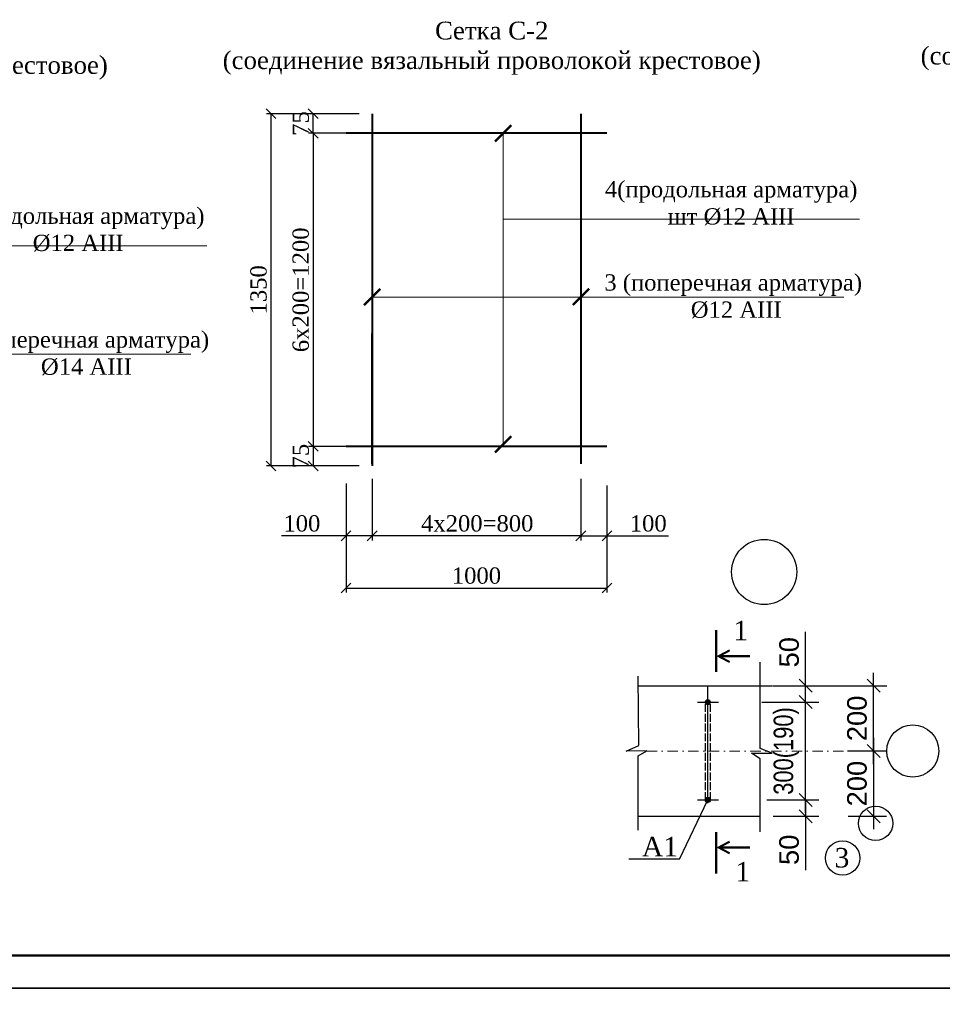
# Model space of a CAD drawing. Header units: millimetres. Extents: x 2063114 to 14983986, y -126020516 to 213791.
# Tile 684 of 731: x 2414384 to 2428531, y -85053 to -69956. Entities that reach past the tile are written whole.
import ezdxf

# ---------------------------------------------------------------- set-up
doc = ezdxf.new("R2010")
doc.units = ezdxf.units.MM
for name, pattern in [('ACAD_ISO02W100', [15, 12, -3]), ('ACAD_ISO10W100', [18, 12, -3, 0, -3]), ('DASHDOT2', [12.7, 6.35, -3.175, 0, -3.175])]:
    doc.linetypes.add(name, pattern=pattern)
doc.layers.get('Defpoints').update_dxf_attribs({"color": 6, "lineweight": 35})
for name, color, linetype, lineweight in [('tugri', 7, 'Continuous', 25), ('план', 7, 'Continuous', 20), ('раз.вну', 242, 'Continuous', 20), ('СТЕНЫ', 7, 'Continuous', 20)]:
    doc.layers.add(name, color=color, linetype=linetype, lineweight=lineweight)
doc.styles.add('ISO', font='times.ttf')
doc.styles.add('seviyorum', font='times.ttf')
doc.styles.get("Standard").update_dxf_attribs({"font": 'arial.ttf'})
doc.styles.add('Times New Roman', font='times.ttf')
doc.dimstyles.new('20', dxfattribs={"dimtxt": 300, "dimasz": 200, "dimexe": 200, "dimexo": 200, "dimgap": 100, "dimtad": 1, "dimlfac": 0.2, "dimtxsty": 'Standard', "dimblk": 'OBLIQUE', "dimcen": 200, "dimdle": 200, "dimclrd": 256, "dimclre": 256, "dimclrt": 256, "dimadec": 0, "dimazin": 0, "dimtfac": 1, "dimtmove": 0, "dimatfit": 3, "dimldrblk": 'OBLIQUE', "dimfxl": 1, "dimlwd": -1, "dimlwe": -1, "dimarcsym": 0})
doc.dimstyles.new('hasan 25', dxfattribs={"dimscale": 100, "dimtxt": 2.5, "dimasz": 1.5, "dimexe": 0.7, "dimexo": 2, "dimtad": 1, "dimdec": 0, "dimlfac": 0.25, "dimtxsty": 'Times New Roman', "dimblk": 'OBLIQUE', "dimcen": 0.09, "dimadec": 0, "dimazin": 0, "dimtfac": 1, "dimtdec": 0, "dimtmove": 0, "dimatfit": 3, "dimldrblk": 'OBLIQUE', "dimfxl": 1, "dimarcsym": 0})

# ---------------------------------------------------------------- blocks, each defined once
blk = doc.blocks.new('_Oblique')
at = {"color": 0, "linetype": 'ByBlock', "lineweight": -2}
blk.add_line((-0.5, -0.5), (0.5, 0.5), dxfattribs=at)
blk = doc.blocks.new('*D4020')
at = {"transparency": 16777216}
for p, q in [((2427477, -81369), (2427477, -79969)), ((2426289, -80169), (2427677, -80169)), ((2427075, -81169), (2427677, -81169))]:
    blk.add_line(p, q, dxfattribs=at)
at = {"layer": 'Defpoints', "color": 0, "transparency": 16777216}
for p in [(2426089, -80169), (2427477, -80169), (2426875, -81169)]:
    blk.add_point(p, dxfattribs=at)
at = {"transparency": 16777216, "xscale": 200, "yscale": 200, "zscale": 200}
for p, rotation in [((2427477, -80169), 90), ((2427477, -81169), 270)]:
    blk.add_blockref('_Oblique', p, dxfattribs=dict(at, rotation=rotation))
at = {"lineweight": 25, "transparency": 16777216, "insert": (2427224, -80669), "char_height": 300, "attachment_point": 5, "rotation": 90}
blk.add_mtext('200', dxfattribs=at)
blk = doc.blocks.new('*D4021')
at = {"transparency": 16777216}
for p, q in [((2427477, -80969), (2427477, -82369)), ((2427075, -81169), (2427677, -81169)), ((2427087, -82169), (2427677, -82169))]:
    blk.add_line(p, q, dxfattribs=at)
at = {"layer": 'Defpoints', "color": 0, "transparency": 16777216}
for p in [(2426875, -81169), (2426887, -82169), (2427477, -82169)]:
    blk.add_point(p, dxfattribs=at)
at = {"transparency": 16777216, "xscale": 200, "yscale": 200, "zscale": 200}
for p, rotation in [((2427477, -81169), 90), ((2427477, -82169), 270)]:
    blk.add_blockref('_Oblique', p, dxfattribs=dict(at, rotation=rotation))
at = {"lineweight": 25, "transparency": 16777216, "insert": (2427224, -81669), "char_height": 300, "attachment_point": 5, "rotation": 90}
blk.add_mtext('200', dxfattribs=at)
blk = doc.blocks.new('*D4022')
at = {"transparency": 16777216}
for p, q in [((2425838, -81919), (2426636, -81919)), ((2426436, -81919), (2426436, -82369)), ((2425937, -82169), (2426636, -82169)), ((2426436, -82169), (2426436, -82998))]:
    blk.add_line(p, q, dxfattribs=at)
at = {"layer": 'Defpoints', "color": 0, "transparency": 16777216}
for p in [(2425638, -81919), (2426436, -81919), (2425737, -82169)]:
    blk.add_point(p, dxfattribs=at)
at = {"transparency": 16777216, "xscale": 200, "yscale": 200, "zscale": 200}
for p, rotation in [((2426436, -81919), 90), ((2426436, -82169), 270)]:
    blk.add_blockref('_Oblique', p, dxfattribs=dict(at, rotation=rotation))
at = {"lineweight": 25, "transparency": 16777216, "insert": (2426183, -82684), "char_height": 300, "attachment_point": 5, "rotation": 90}
blk.add_mtext('50', dxfattribs=at)
blk = doc.blocks.new('*D4023')
at = {"transparency": 16777216}
for p, q in [((2426436, -82119), (2426436, -80219)), ((2425765, -80419), (2426636, -80419)), ((2426007, -81919), (2426636, -81919))]:
    blk.add_line(p, q, dxfattribs=at)
at = {"layer": 'Defpoints', "color": 0, "transparency": 16777216}
for p in [(2425565, -80419), (2426436, -80419), (2425807, -81919)]:
    blk.add_point(p, dxfattribs=at)
at = {"transparency": 16777216, "xscale": 200, "yscale": 200, "zscale": 200}
for p, rotation in [((2426436, -80419), 90), ((2426436, -81919), 270)]:
    blk.add_blockref('_Oblique', p, dxfattribs=dict(at, rotation=rotation))
at = {"lineweight": 25, "transparency": 16777216, "insert": (2426140, -81169), "char_height": 300, "attachment_point": 5, "rotation": 90}
blk.add_mtext('{\\W0.8;300(190)}', dxfattribs=at)
blk = doc.blocks.new('*D4024')
at = {"transparency": 16777216}
for p, q in [((2426436, -80169), (2426436, -79341)), ((2426436, -80419), (2426436, -79969)), ((2425937, -80169), (2426636, -80169)), ((2426113, -80419), (2426636, -80419))]:
    blk.add_line(p, q, dxfattribs=at)
at = {"layer": 'Defpoints', "color": 0, "transparency": 16777216}
for p in [(2425737, -80169), (2425913, -80419), (2426436, -80419)]:
    blk.add_point(p, dxfattribs=at)
at = {"transparency": 16777216, "xscale": 200, "yscale": 200, "zscale": 200}
for p, rotation in [((2426436, -80169), 90), ((2426436, -80419), 270)]:
    blk.add_blockref('_Oblique', p, dxfattribs=dict(at, rotation=rotation))
at = {"lineweight": 25, "transparency": 16777216, "insert": (2426183, -79655), "char_height": 300, "attachment_point": 5, "rotation": 90}
blk.add_mtext('50', dxfattribs=at)
blk = doc.blocks.new('*D4038')
at = {"layer": 'Defpoints', "color": 0, "transparency": 16777216}
for p in [(2419388, -76867), (2423388, -76897), (2423388, -78670)]:
    blk.add_point(p, dxfattribs=at)
at = {"layer": 'раз.вну', "color": 0, "lineweight": -2, "transparency": 16777216}
for p, q in [((2419388, -77067), (2419388, -78740)), ((2423388, -77097), (2423388, -78740)), ((2419388, -78670), (2423388, -78670))]:
    blk.add_line(p, q, dxfattribs=at)
at = {"layer": 'раз.вну', "color": 0, "lineweight": -2, "transparency": 16777216, "xscale": 150, "yscale": 150, "zscale": 150, "rotation": 180}
blk.add_blockref('_Oblique', (2419388, -78670), dxfattribs=at)
at = {"layer": 'раз.вну', "color": 0, "lineweight": -2, "transparency": 16777216, "xscale": 150, "yscale": 150, "zscale": 150}
blk.add_blockref('_Oblique', (2423388, -78670), dxfattribs=at)
at = {"layer": 'раз.вну', "color": 0, "lineweight": 13, "transparency": 16777216, "insert": (2421388, -78481), "char_height": 250, "attachment_point": 5, "style": 'ISO'}
blk.add_mtext('1000', dxfattribs=at)
blk = doc.blocks.new('*D4039')
at = {"layer": 'Defpoints', "color": 0, "transparency": 16777216}
for p in [(2422988, -76798), (2423388, -76984), (2423388, -77870)]:
    blk.add_point(p, dxfattribs=at)
at = {"layer": 'раз.вну', "color": 0, "lineweight": -2, "transparency": 16777216}
for p, q in [((2422988, -76998), (2422988, -77940)), ((2423388, -77184), (2423388, -77940)), ((2422988, -77870), (2423388, -77870)), ((2423388, -77870), (2424333, -77870))]:
    blk.add_line(p, q, dxfattribs=at)
at = {"layer": 'раз.вну', "color": 0, "lineweight": -2, "transparency": 16777216, "xscale": 150, "yscale": 150, "zscale": 150, "rotation": 180}
blk.add_blockref('_Oblique', (2422988, -77870), dxfattribs=at)
at = {"layer": 'раз.вну', "color": 0, "lineweight": -2, "transparency": 16777216, "xscale": 150, "yscale": 150, "zscale": 150}
blk.add_blockref('_Oblique', (2423388, -77870), dxfattribs=at)
at = {"layer": 'раз.вну', "color": 0, "lineweight": 13, "transparency": 16777216, "insert": (2424022, -77681), "char_height": 250, "attachment_point": 5, "style": 'ISO'}
blk.add_mtext('100', dxfattribs=at)
blk = doc.blocks.new('*D4040')
at = {"layer": 'Defpoints', "color": 0, "transparency": 16777216}
for p in [(2419788, -76798), (2422988, -76798), (2419788, -77870)]:
    blk.add_point(p, dxfattribs=at)
at = {"layer": 'раз.вну', "color": 0, "lineweight": -2, "transparency": 16777216}
for p, q in [((2419788, -76998), (2419788, -77940)), ((2422988, -76998), (2422988, -77940)), ((2422988, -77870), (2419788, -77870))]:
    blk.add_line(p, q, dxfattribs=at)
at = {"layer": 'раз.вну', "color": 0, "lineweight": -2, "transparency": 16777216, "xscale": 150, "yscale": 150, "zscale": 150, "rotation": 180}
blk.add_blockref('_Oblique', (2419788, -77870), dxfattribs=at)
at = {"layer": 'раз.вну', "color": 0, "lineweight": -2, "transparency": 16777216, "xscale": 150, "yscale": 150, "zscale": 150}
blk.add_blockref('_Oblique', (2422988, -77870), dxfattribs=at)
at = {"layer": 'раз.вну', "color": 0, "lineweight": 13, "transparency": 16777216, "insert": (2421400, -77681), "char_height": 250, "attachment_point": 5, "style": 'ISO'}
blk.add_mtext('4х200=800', dxfattribs=at)
blk = doc.blocks.new('*D4041')
at = {"layer": 'Defpoints', "color": 0, "transparency": 16777216}
for p in [(2419788, -76798), (2419388, -76867), (2419388, -77870)]:
    blk.add_point(p, dxfattribs=at)
at = {"layer": 'раз.вну', "color": 0, "lineweight": -2, "transparency": 16777216}
for p, q in [((2419388, -77067), (2419388, -77940)), ((2419788, -76998), (2419788, -77940)), ((2419388, -77870), (2418400, -77870)), ((2419788, -77870), (2419388, -77870))]:
    blk.add_line(p, q, dxfattribs=at)
at = {"layer": 'раз.вну', "color": 0, "lineweight": -2, "transparency": 16777216, "xscale": 150, "yscale": 150, "zscale": 150, "rotation": 180}
blk.add_blockref('_Oblique', (2419388, -77870), dxfattribs=at)
at = {"layer": 'раз.вну', "color": 0, "lineweight": -2, "transparency": 16777216, "xscale": 150, "yscale": 150, "zscale": 150}
blk.add_blockref('_Oblique', (2419788, -77870), dxfattribs=at)
at = {"layer": 'раз.вну', "color": 0, "lineweight": 13, "transparency": 16777216, "insert": (2418711, -77681), "char_height": 250, "attachment_point": 5, "style": 'ISO'}
blk.add_mtext('100', dxfattribs=at)
blk = doc.blocks.new('_ArchTick')
at = {"color": 0, "linetype": 'ByBlock', "const_width": 0.15}
blk.add_lwpolyline([(-0.5, -0.5), (0.5, 0.5)], dxfattribs=at)
blk = doc.blocks.new('*D4042')
at = {"layer": 'Defpoints', "color": 0, "transparency": 16777216}
for p in [(2419788, -76498), (2418884, -76798), (2419788, -76798)]:
    blk.add_point(p, dxfattribs=at)
at = {"layer": 'раз.вну', "color": 0, "lineweight": -2, "transparency": 16777216}
for p, q in [((2419588, -76498), (2418814, -76498)), ((2418884, -76498), (2418884, -76798)), ((2419588, -76798), (2418814, -76798))]:
    blk.add_line(p, q, dxfattribs=at)
at = {"layer": 'раз.вну', "color": 0, "lineweight": -2, "transparency": 16777216, "xscale": 150, "yscale": 150, "zscale": 150}
for p, rotation in [((2418884, -76498), 90), ((2418884, -76798), 270)]:
    blk.add_blockref('_Oblique', p, dxfattribs=dict(at, rotation=rotation))
at = {"layer": 'раз.вну', "color": 0, "lineweight": 13, "transparency": 16777216, "insert": (2418694, -76648), "char_height": 250, "attachment_point": 5, "rotation": 90, "style": 'ISO'}
blk.add_mtext('75', dxfattribs=at)
blk = doc.blocks.new('*D4335')
at = {"layer": 'Defpoints', "color": 0, "transparency": 16777216}
for p in [(2418884, -71398), (2419788, -71398), (2419788, -71698)]:
    blk.add_point(p, dxfattribs=at)
at = {"layer": 'раз.вну', "color": 0, "lineweight": -2, "transparency": 16777216}
for p, q in [((2419588, -71398), (2418814, -71398)), ((2418884, -71698), (2418884, -71398)), ((2419588, -71698), (2418814, -71698))]:
    blk.add_line(p, q, dxfattribs=at)
at = {"layer": 'раз.вну', "color": 0, "lineweight": -2, "transparency": 16777216, "xscale": 150, "yscale": 150, "zscale": 150}
for p, rotation in [((2418884, -71398), 90), ((2418884, -71698), 270)]:
    blk.add_blockref('_Oblique', p, dxfattribs=dict(at, rotation=rotation))
at = {"layer": 'раз.вну', "color": 0, "lineweight": 13, "transparency": 16777216, "insert": (2418694, -71548), "char_height": 250, "attachment_point": 5, "rotation": 90, "style": 'ISO'}
blk.add_mtext('75', dxfattribs=at)
blk = doc.blocks.new('*D4336')
at = {"layer": 'Defpoints', "color": 0, "transparency": 16777216}
for p in [(2419788, -71698), (2418884, -76498), (2419388, -76498)]:
    blk.add_point(p, dxfattribs=at)
at = {"layer": 'раз.вну', "color": 0, "lineweight": -2, "transparency": 16777216}
for p, q in [((2419588, -71698), (2418814, -71698)), ((2418884, -71698), (2418884, -76498)), ((2419188, -76498), (2418814, -76498))]:
    blk.add_line(p, q, dxfattribs=at)
at = {"layer": 'раз.вну', "color": 0, "lineweight": -2, "transparency": 16777216, "xscale": 150, "yscale": 150, "zscale": 150}
for p, rotation in [((2418884, -71698), 90), ((2418884, -76498), 270)]:
    blk.add_blockref('_Oblique', p, dxfattribs=dict(at, rotation=rotation))
at = {"layer": 'раз.вну', "color": 0, "lineweight": 13, "transparency": 16777216, "insert": (2418694, -74098), "char_height": 250, "attachment_point": 5, "rotation": 90, "style": 'ISO'}
blk.add_mtext('6x200=1200', dxfattribs=at)
blk = doc.blocks.new('*D4043')
at = {"layer": 'Defpoints', "color": 0, "transparency": 16777216}
for p in [(2419788, -71398), (2418236, -76798), (2419788, -76798)]:
    blk.add_point(p, dxfattribs=at)
at = {"layer": 'раз.вну', "color": 0, "lineweight": -2, "transparency": 16777216}
for p, q in [((2419588, -71398), (2418166, -71398)), ((2418236, -71398), (2418236, -76798)), ((2419588, -76798), (2418166, -76798))]:
    blk.add_line(p, q, dxfattribs=at)
at = {"layer": 'раз.вну', "color": 0, "lineweight": -2, "transparency": 16777216, "xscale": 150, "yscale": 150, "zscale": 150}
for p, rotation in [((2418236, -71398), 90), ((2418236, -76798), 270)]:
    blk.add_blockref('_Oblique', p, dxfattribs=dict(at, rotation=rotation))
at = {"layer": 'раз.вну', "color": 0, "lineweight": 13, "transparency": 16777216, "insert": (2418047, -74098), "char_height": 250, "attachment_point": 5, "rotation": 90, "style": 'ISO'}
blk.add_mtext('1350', dxfattribs=at)

msp = doc.modelspace()

# ---------------------------------------------------------------- hatches: boundary and pattern name
at = {"ltscale": 0.4}
h = msp.add_hatch(color=0, dxfattribs=at)
edge = h.paths.add_edge_path()
edge.add_arc((2424936.50685, -80419.45672), 38.4, 0, 360)
h = msp.add_hatch(color=0, dxfattribs=at)
edge = h.paths.add_edge_path()
edge.add_arc((2424936.50685, -81919.45672), 38.4, 0, 360)

# ---------------------------------------------------------------- linework, layer by layer
at = {"color": 5, "lineweight": 40, "ltscale": 100}
for p, q in [((2419788.12431, -71398.39305), (2419788.12431, -76798.39305)), ((2422988.12431, -71398.39305), (2422988.12431, -76767.2763)), ((2423388.12431, -71698.39305), (2419388.12431, -71698.39305)), ((2419788.12431, -76767.2763), (2419788.12431, -74767.2763)), ((2423388.12431, -76498.39305), (2419388.12431, -76498.39305))]:
    msp.add_line(p, q, dxfattribs=at)
at = {"lineweight": 9}
for p, q in [((2421796.85751, -76467.2763), (2421796.85751, -71698.39305)), ((2427261.19826, -73015.40485), (2421796.85751, -73015.40485)), ((2417251.20833, -73421.37407), (2412084.9799, -73421.37407)), ((2427020.95311, -74209.50394), (2419788.12431, -74209.50394)), ((2417008.63579, -75083.41834), (2409775.80699, -75083.41834))]:
    msp.add_line(p, q, dxfattribs=at)
at = {"color": 0}
for p, q in [((2423868.79722, -80169.45672), (2425736.50685, -80169.45672)), ((2423868.79722, -82169.45672), (2425736.50685, -82169.45672))]:
    msp.add_line(p, q, dxfattribs=at)
at = {"color": 0, "linetype": 'ACAD_ISO10W100'}
msp.add_line((2424034.99707, -80169.45672), (2427678.37734, -80169.45672), dxfattribs=at)
at = {"color": 0, "ltscale": 0.4}
msp.add_line((2424936.50685, -81969.45672), (2424936.50685, -80169.45672), dxfattribs=at)
at = {"color": 0, "linetype": 'DASHDOT2', "lineweight": 15, "ltscale": 25}
msp.add_line((2423999.285, -81169.45672), (2427678.37734, -81169.45672), dxfattribs=at)
at = {"ltscale": 100}
for points in [[(2404536.97863, -42803.08084), (2463936.97863, -42803.08084), (2463936.97863, -84803.08084), (2404536.97863, -84803.08084)], [(2404536.97873, -42803.08084), (2463936.97873, -42803.08084), (2463936.97873, -84803.08084), (2404536.97873, -84803.08084)], [(2404536.97853, -84803.08084), (2463936.97853, -84803.08084), (2463936.97853, -126803.08084), (2404536.97853, -126803.08084)], [(2404536.97863, -84803.08084), (2463936.97863, -84803.08084), (2463936.97863, -126803.08084), (2404536.97863, -126803.08084)]]:
    msp.add_lwpolyline(points, close=True, dxfattribs=at)
at = {"color": 0, "const_width": 32}
for points in [[(2425063.39247, -79955.4994), (2425063.39247, -79315.4994)], [(2425270.63231, -79625.79377), (2425100.92668, -79715.4994), (2425270.63231, -79805.20502)], [(2425580.92668, -79715.4994), (2425100.92668, -79715.4994)], [(2425063.39247, -83048.601), (2425063.39247, -82408.601)], [(2425270.63231, -82558.89537), (2425100.92668, -82648.601), (2425270.63231, -82738.30662)], [(2425580.92668, -82648.601), (2425100.92668, -82648.601)]]:
    msp.add_lwpolyline(points, dxfattribs=at)
at = {"color": 0, "ltscale": 3}
for points in [[(2425736.50685, -82408.38339), (2425736.50685, -81288.38339), (2425602.9182, -81200.32619), (2425922.89932, -81203.80231), (2425736.50685, -81128.38339), (2425736.50685, -79808.38339)], [(2423868.79722, -82383.88204), (2423868.79722, -81242.59588), (2424002.38588, -81167.71866), (2423682.40476, -81171.19478), (2423878.35112, -81083.77646), (2423868.79722, -80023.88204)]]:
    msp.add_lwpolyline(points, dxfattribs=at)
at = {"color": 0, "ltscale": 0.3}
for points in [[(2424775.76664, -80419.45672), (2425097.24707, -80419.45672)], [(2424775.76664, -81919.45672), (2425097.24707, -81919.45672)]]:
    msp.add_lwpolyline(points, dxfattribs=at)
at = {"color": 0, "linetype": 'ACAD_ISO02W100', "lineweight": 25, "ltscale": 10}
for points in [[(2424898.10685, -81919.45672), (2424898.10685, -80419.45617)], [(2424974.90685, -81919.45672), (2424974.90685, -80419.45672)]]:
    msp.add_lwpolyline(points, dxfattribs=at)
at = {"color": 0, "ltscale": 0.4}
msp.add_lwpolyline([(2424500.57683, -82829.75863), (2424936.50685, -81919.45672)], dxfattribs=at)
at = {"color": 0}
msp.add_lwpolyline([(2424500.57683, -82829.75863), (2423725.41144, -82829.75863)], dxfattribs=at)
at = {"color": 0, "ltscale": 0.4}
for centre, radius in [((2425799.52415, -78424.40058), 500), ((2424936.50685, -80419.45672), 38.4), ((2424936.50685, -81919.45672), 38.4)]:
    msp.add_circle(centre, radius, dxfattribs=at)
at = {"color": 0, "linetype": 'ByBlock'}
for centre, radius in [((2428078.37734, -81169.45672), 400), ((2427508.08309, -82278.47569), 263.79102), ((2427002.29041, -82810.08449), 263.79102)]:
    msp.add_circle(centre, radius, dxfattribs=at)
at = {"layer": 'план', "color": 0, "lineweight": 50}
msp.add_lwpolyline([(2406536.97863, -43303.08084), (2463436.97863, -43303.08084), (2463436.97863, -84303.08084), (2406536.97863, -84303.08084)], close=True, dxfattribs=at)

# ---------------------------------------------------------------- block references
at = {"layer": 'СТЕНЫ', "color": 7, "lineweight": 9, "ltscale": 20, "xscale": -250, "yscale": 250, "zscale": 250, "rotation": 270}
for p in [(2421796.85751, -71698.39305), (2419788.12431, -74209.50394), (2422991.77117, -74205.85708), (2421796.85751, -76467.2763)]:
    msp.add_blockref('_ArchTick', p, dxfattribs=at)

# ---------------------------------------------------------------- texts
at = {"color": 0, "style": 'seviyorum'}
for s, p in [('1', (2425326.6719, -79471.61882)), ('A1', (2423924.79734, -82785.86221)), ('3', (2426879.26855, -82954.99964)), ('1', (2425359.28995, -83169.0593))]:
    msp.add_text(s, height=300, dxfattribs=at).set_placement(p)
at = {"insert": (2319967.52579, -59204.36106), "char_height": 300, "width": 16960.5964893, "attachment_point": 1}
msp.add_mtext('\\pi-900,l1080,t1080;1.^IОбщие указания см.лист  АС- \\P2.^IДанный лист смотри совместно с листами АС-\\P{\\C7;3.^IМонолитную ж\\fArial|b0|i0|c238|p34;/\\fArial|b0|i0|c204|p34;б ленту выполнить из бетона класса В-\\fArial|b0|i0|c238|p34;12,5\\fArial|b0|i0|c204|p34;.} \\P4.^IМонолитную стен выполнить из бетона класса В-12,5 укладывать на слой цементного раствора М100 толщиной 30мм с полным заполнением вертикальных швов, иметь в виду  перевязку швов не менее  200мм\\P5.^IПод подошвой фундамента устроить {\\C7;бетонное подготовку толщиной \\fArial|b0|i0|c238|p34;10\\fArial|b0|i0|c204|p34;0мм\\fArial|b0|i0|c238|p34;,\\fArial|b0|i0|c204|p34; оклеечная гидроизоляция из рулонными материалами изола.}\\P6.^IБоковые поверхности фундаментов, соприкасающихся с грунтом, обмазать горячим битумом за два раза.\\P7.^IГоризонтальную гидроизоляцию выполнить из цементного раствора с добавлением   жидкого  стекла  толщ.30мм.\\P8.^IЗа отм.±{\\fArial|b0|i0|c238|p34;0}.{\\fArial|b0|i0|c238|p34;000 }принята отметка чистого пола{\\fArial|b0|i0|c238|p34;, }что соответствует абсолютной отм.{\\C1;±551.55}', dxfattribs=at)
at = {"linetype": 'ByBlock', "lineweight": 30, "char_height": 272.25, "width": 9403.515, "attachment_point": 5, "style": 'ISO'}
for s, insert in [('Сетка {\\A1;\\C0;С}-2\\P{\\C0;(соединение вязальный проволокой крестовое)}', (2421622.20215, -70393.82619)), ('Сетка {\\A1;\\C0;С}-3\\P{\\C0;(соединение вязальный проволокой крестовое)}', (2432324.37498, -70324.99848)), ('Сетка {\\A1;\\C0;С}-1\\P{\\C0;(соединение вязальный проволокой крестовое)}', (2411609.88483, -70467.74058))]:
    msp.add_mtext(s, dxfattribs=dict(at, insert=insert))
at = {"layer": 'tugri', "color": 7, "char_height": 250, "width": 5717.9393492, "attachment_point": 5, "style": 'ISO'}
for s, insert in [('{\\C256;                                             4(продольная арматура)\\fTimes New Roman|b0|i0|c238|p18;\\P\\fTimes New Roman|b0|i0|c204|p18;шт \\fTimes New Roman|b0|i0|c238|p18;Ø\\fTimes New Roman|b0|i0|c204|p18;12 \\fTimes New Roman|b0|i0|c238|p18;A\\fTimes New Roman|b0|i0|c204|p18;II\\fTimes New Roman|b0|i0|c238|p18;I}', (2425293.1659, -72769.10592)), ('{\\C256;                                             2(продольная арматура)\\fTimes New Roman|b0|i0|c238|p18;\\PØ\\fTimes New Roman|b0|i0|c204|p18;12 \\fTimes New Roman|b0|i0|c238|p18;A\\fTimes New Roman|b0|i0|c204|p18;II\\fTimes New Roman|b0|i0|c238|p18;I}', (2415280.84857, -73175.07514)), ('{\\C256;3 (поперечная арматура)\\fTimes New Roman|b0|i0|c238|p18;\\P\\fTimes New Roman|b0|i0|c204|p18; \\fTimes New Roman|b0|i0|c238|p18;Ø\\fTimes New Roman|b0|i0|c204|p18;12 \\fTimes New Roman|b0|i0|c238|p18;A\\fTimes New Roman|b0|i0|c204|p18;II\\fTimes New Roman|b0|i0|c238|p18;I}', (2425324.46309, -74198.48337)), ('{\\C256;1 (поперечная арматура)\\fTimes New Roman|b0|i0|c238|p18;\\P\\fTimes New Roman|b0|i0|c204|p18;  \\fTimes New Roman|b0|i0|c238|p18;Ø\\fTimes New Roman|b0|i0|c204|p18;14 \\fTimes New Roman|b0|i0|c238|p18;A\\fTimes New Roman|b0|i0|c204|p18;II\\fTimes New Roman|b0|i0|c238|p18;I}', (2415312.14577, -75072.39777))]:
    msp.add_mtext(s, dxfattribs=dict(at, insert=insert))

# ---------------------------------------------------------------- dimensions: what is measured, and where the dimension line sits
at = {"lineweight": 25}
for base, p1, p2, picture, middle in [((2426436.16757, -80419.45672), (2425736.50685, -80169.45672), (2425912.50685, -80419.45672), '*D4024', (2426436.16757, -79655.09792)), ((2426436.16757, -81919.45672), (2425736.50685, -82169.45672), (2425637.50685, -81919.45672), '*D4022', (2426436.16757, -82683.81552))]:
    dim = msp.add_linear_dim(base=base, p1=p1, p2=p2, angle=90, dimstyle='20', dxfattribs=at)
    dim.commit()
    dim.dimension.update_dxf_attribs({"geometry": picture, "text_midpoint": middle, "dimtype": 160})
for base, p2, angle, picture, middle in [((2427477.3081, -80169.45672), (2426088.96221, -80169.45672), 90, '*D4020', (2427224.13621, -80669.45672)), ((2427477.3081, -82169.45672), (2426887.01331, -82169.45672), 270, '*D4021', (2427224.13621, -81669.45672))]:
    dim = msp.add_linear_dim(base=base, p1=(2426875.27969, -81169.45672), p2=p2, angle=angle, dimstyle='20', dxfattribs=at)
    dim.commit()
    dim.dimension.update_dxf_attribs({"geometry": picture, "text_midpoint": middle})
dim = msp.add_linear_dim(base=(2426436.16757, -80419.45672), p1=(2425806.50685, -81919.45672), p2=(2425564.50685, -80419.45672), angle=90, text='{\\W0.8;<>(190)}', dimstyle='20', dxfattribs=at)
dim.commit()
dim.dimension.update_dxf_attribs({"geometry": '*D4023', "text_midpoint": (2426436.16757, -81169.45672), "dimtype": 160})
at = {"layer": 'раз.вну', "color": 0, "lineweight": 13}
dim = msp.add_linear_dim(base=(2418236.17788, -76798.39305), p1=(2419788.12431, -71398.39305), p2=(2419788.12431, -76798.39305), angle=90, dimstyle='hasan 25', override={"dimtxsty": 'ISO'}, dxfattribs=at)
dim.commit()
dim.dimension.update_dxf_attribs({"geometry": '*D4043', "text_midpoint": (2418046.51494, -74098.39305)})
for base, p1, p2, angle, picture, middle in [((2418883.56104, -71398.39305), (2419788.12431, -71698.39305), (2419788.12431, -71398.39305), 90, '*D4335', (2418883.56104, -71548.39305)), ((2418883.56104, -76798.39305), (2419788.12431, -76498.39305), (2419788.12431, -76798.39305), 270, '*D4042', (2418883.56104, -76648.39305)), ((2423388.12431, -78670.21197), (2419388.12431, -76867.2763), (2423388.12431, -76896.50206), 180, '*D4038', (2421388.12431, -78670.21197))]:
    dim = msp.add_linear_dim(base=base, p1=p1, p2=p2, angle=angle, dimstyle='hasan 25', override={"dimtxsty": 'ISO'}, dxfattribs=at)
    dim.commit()
    dim.dimension.update_dxf_attribs({"geometry": picture, "text_midpoint": middle, "dimtype": 160})
dim = msp.add_linear_dim(base=(2418883.56104, -76498.39305), p1=(2419788.12431, -71698.39305), p2=(2419388.12431, -76498.39305), angle=90, text='6x200=1200', dimstyle='hasan 25', override={"dimtxsty": 'ISO'}, dxfattribs=at)
dim.commit()
dim.dimension.update_dxf_attribs({"geometry": '*D4336', "text_midpoint": (2418693.8981, -74098.39305)})
for base, p1, p2, text, picture, middle in [((2419388.12431, -77870.21197), (2419788.12431, -76798.39305), (2419388.12431, -76867.2763), '100', '*D4041', (2418711.40179, -77870.21197)), ((2419788.12431, -77870.21197), (2422988.12431, -76798.39305), (2419788.12431, -76798.39305), '4х200=800', '*D4040', (2421399.69954, -77870.21197)), ((2423388.12431, -77870.21197), (2422988.12431, -76798.39305), (2423388.12431, -76984.22998), '100', '*D4039', (2424022.28575, -77870.21197))]:
    dim = msp.add_linear_dim(base=base, p1=p1, p2=p2, angle=180, text=text, dimstyle='hasan 25', override={"dimtxsty": 'ISO'}, dxfattribs=at)
    dim.commit()
    dim.dimension.update_dxf_attribs({"geometry": picture, "text_midpoint": middle, "dimtype": 160})

doc.saveas('drawing.dxf')
